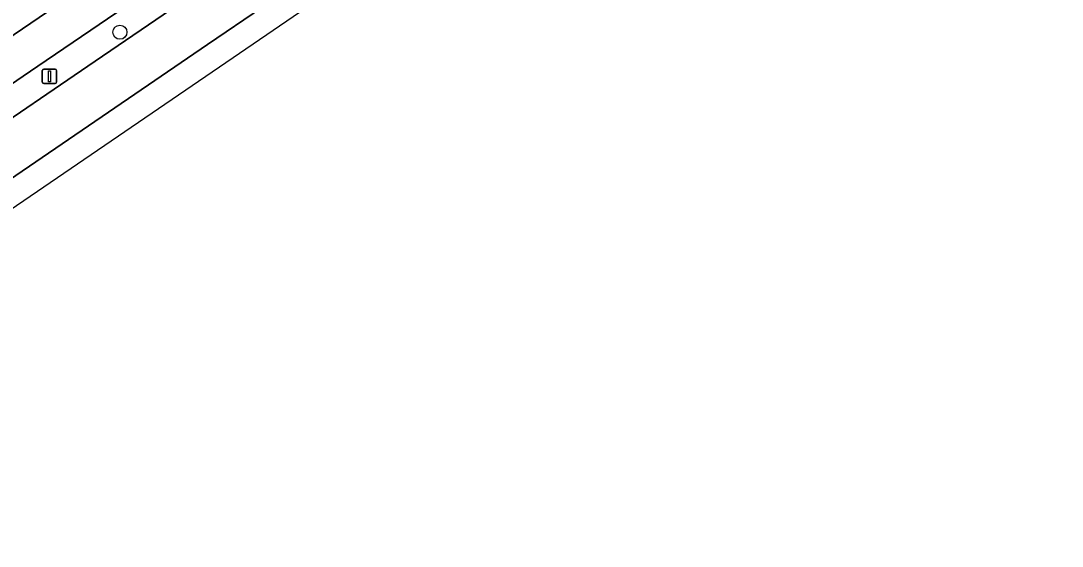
# Model space of a CAD drawing. Extents: x 157445 to 158888, y 383061 to 384688.
# Drawn here: x 158744.1 to 158816, y 383716.9 to 383753.1 of the extents above; entities that cross this region are included whole.
import ezdxf

# ---------------------------------------------------------------- set-up
doc = ezdxf.new("R2010")
doc.units = 0
for name, color, linetype in [('IMGEO_Berm_groen', 7, 'Continuous'), ('IMGEO_Boom', 7, 'Continuous'), ('IMGEO_Lichtmast', 7, 'Continuous'), ('IMGEO_OVBaan_gesloten', 7, 'Continuous'), ('IMGEO_Rijbaan_regionaal_gesloten', 7, 'Continuous')]:
    doc.layers.add(name, color=color, linetype=linetype)

msp = doc.modelspace()

# ---------------------------------------------------------------- linework, layer by layer
at = {"layer": 'IMGEO_Berm_groen'}
msp.add_lwpolyline([(158810.748, 383796.128), (158808.352, 383794.263), (158805.7, 383792.16), (158804.177, 383790.889), (158801.841, 383788.984), (158799.473, 383787.107), (158791.318, 383781.362), (158779.708, 383773.44), (158745.257, 383750), (158740.821, 383746.982), (158717.611, 383731.222), (158717.248, 383730.974), (158718.251, 383729.502), (158718.612, 383729.747), (158721.304, 383731.565), (158724.771, 383733.923), (158724.89, 383733.759), (158733.741, 383739.782), (158748.722, 383750), (158795.658, 383782.013)], dxfattribs=at)
at = {"layer": 'IMGEO_Boom'}
msp.add_circle((158750.929, 383752.344), 0.489, dxfattribs=at)
at = {"layer": 'IMGEO_Lichtmast'}
for p, q in [((158745.571, 383748.906), (158745.571, 383749.706)), ((158745.571, 383749.706), (158745.571, 383748.906)), ((158745.671, 383749.806), (158746.461, 383749.806)), ((158746.461, 383749.806), (158745.671, 383749.806)), ((158746.561, 383749.706), (158746.561, 383748.906)), ((158746.561, 383748.906), (158746.561, 383749.706)), ((158746.461, 383748.806), (158745.671, 383748.806)), ((158745.671, 383748.806), (158746.461, 383748.806))]:
    msp.add_line(p, q, dxfattribs=at)
msp.add_lwpolyline([(158745.991, 383749.681), (158746.141, 383749.681), (158746.141, 383748.931), (158745.991, 383748.931), (158745.991, 383749.681)], dxfattribs=at)
for centre, start, end in [((158745.671, 383749.706), 90, 180), ((158745.671, 383749.706), 90, 180), ((158746.461, 383749.706), 0, 90), ((158746.461, 383749.706), 360, 90), ((158745.671, 383748.906), 180, 270), ((158745.671, 383748.906), 180, 270), ((158746.461, 383748.906), 270, 0), ((158746.461, 383748.906), 270, 0)]:
    msp.add_arc(centre, 0.1, start, end, dxfattribs=at)
at = {"layer": 'IMGEO_OVBaan_gesloten'}
for points in [[(158814.981, 383791.033), (158814.946, 383791.079), (158812.898, 383793.979), (158812.376, 383793.618), (158809.409, 383791.61), (158797.453, 383783.491), (158795.554, 383782.188), (158795.658, 383782.013), (158748.722, 383750), (158733.741, 383739.782), (158724.89, 383733.759), (158724.771, 383733.923), (158721.304, 383731.565), (158718.612, 383729.747), (158718.251, 383729.502), (158708.469, 383722.874), (158706.666, 383721.569), (158706.236, 383721.282), (158708.352, 383718.295), (158730.487, 383733.418), (158756.966, 383751.508), (158783.558, 383769.561), (158802.696, 383782.707)], [(158709.341, 383716.859), (158815.971, 383789.724), (158814.981, 383791.033), (158802.696, 383782.707), (158783.558, 383769.561), (158756.966, 383751.508), (158730.487, 383733.418), (158708.352, 383718.295), (158708.38, 383718.256)]]:
    msp.add_lwpolyline(points, close=True, dxfattribs=at)
at = {"layer": 'IMGEO_Rijbaan_regionaal_gesloten'}
msp.add_lwpolyline([(158793.247, 383789.71), (158788.101, 383786.112), (158783.082, 383782.678), (158776.476, 383778.207), (158775.275, 383777.393), (158763.475, 383769.375), (158749.035, 383759.541), (158748.885, 383759.439), (158744.023, 383756.121), (158739.748, 383753.205), (158734.985, 383750), (158732.91, 383748.604), (158718.479, 383738.752), (158704.01, 383728.929), (158702.346, 383727.757), (158701.987, 383727.494), (158703.741, 383725.019), (158709.962, 383729.308), (158772.603, 383771.911), (158789.344, 383783.259), (158795.674, 383787.791), (158802.865, 383793.184), (158809.428, 383798.598)], dxfattribs=at)
msp.add_lwpolyline([(158717.248, 383730.974), (158717.611, 383731.222), (158740.821, 383746.982), (158745.257, 383750), (158779.708, 383773.44), (158791.318, 383781.362), (158799.473, 383787.107), (158801.841, 383788.984), (158804.177, 383790.889), (158805.7, 383792.16), (158808.352, 383794.263), (158810.748, 383796.128), (158811.198, 383796.437), (158809.428, 383798.598), (158802.865, 383793.184), (158795.674, 383787.791), (158789.344, 383783.259), (158772.603, 383771.911), (158709.962, 383729.308), (158703.741, 383725.019), (158705.295, 383722.825), (158705.513, 383722.975)], close=True, dxfattribs=at)

doc.saveas('drawing.dxf')
